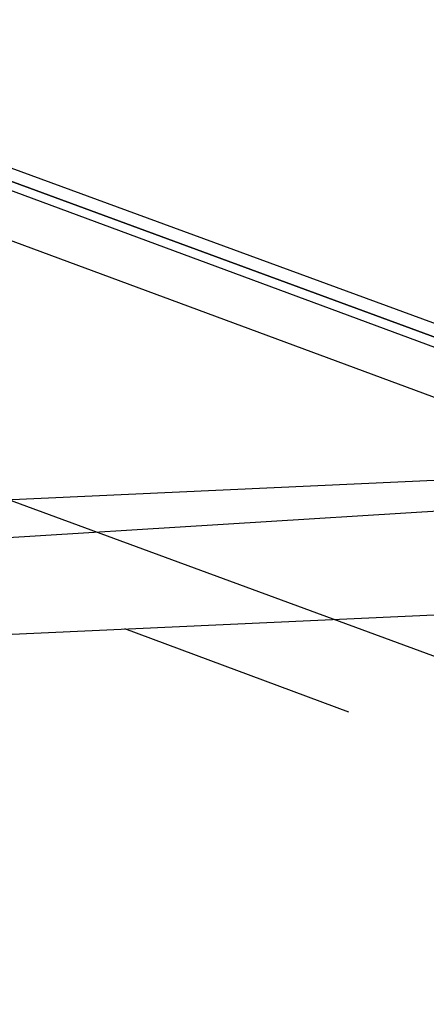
# Model space of a CAD drawing. Header units: feet. Extents: x -79 to 198, y -22 to 181.
# Tile 952 of 982: x 123.874 to 124.721, y 146.142 to 148.194. Entities that reach past the tile are written whole.
import ezdxf

# ---------------------------------------------------------------- set-up
doc = ezdxf.new("R2010")
doc.units = ezdxf.units.FT
doc.layers.add('A-AREA-UNIDAD', color=30, linetype='CONTINUOUS')
doc.layers.add('A-LINEA', color=7, linetype='CONTINUOUS')

msp = doc.modelspace()

# ---------------------------------------------------------------- linework, layer by layer
at = {"layer": 'A-AREA-UNIDAD'}
msp.add_lwpolyline([(137.088, 126.2044), (136.16, 134.0622), (134.688, 143.2533), (134.048, 143.2889), (134, 143.5378), (130.912, 144.9422), (130.4, 144.9422), (130.208, 145.2622), (127.168, 146.4889), (126.672, 146.4889), (126.64, 146.7022), (123.52, 147.8578), (122.88, 147.8933), (122.848, 148.0889), (115.808, 150.2578)], dxfattribs=at)
at = {"layer": 'A-LINEA'}
for p, q in [((137.3218, 147.95), (37.3544, 141.7506)), ((137.3218, 147.95), (37.3544, 141.7506)), ((137.2414, 147.8002), (39.8639, 143.3866)), ((137.2414, 147.8002), (39.8639, 143.3866)), ((137.0738, 147.512), (40.0569, 143.1148)), ((137.0738, 147.512), (40.0569, 143.1148)), ((123.1333, 147.4578), (126.6133, 146.1778)), ((123.1333, 147.4578), (126.6133, 146.1778)), ((124.56, 146.7511), (124.0933, 146.9244)), ((124.56, 146.7511), (124.0933, 146.9244))]:
    msp.add_line(p, q, dxfattribs=at)
for points in [[(123.24, 148.1111), (126.9467, 146.7511), (126.9467, 146.7378), (126.9467, 146.7244), (126.9333, 146.7244), (123.24, 148.0844), (123.24, 148.0978), (123.24, 148.1111)], [(123.24, 148.1111), (126.9467, 146.7511), (126.9467, 146.7378), (126.9467, 146.7244), (126.9333, 146.7244), (123.24, 148.0844), (123.24, 148.0978), (123.24, 148.1111)], [(123.24, 148.0844), (126.9333, 146.7244), (126.9333, 146.7111), (126.9333, 146.6978), (123.2267, 148.0711), (123.24, 148.0844)], [(123.24, 148.0844), (126.9333, 146.7244), (126.9333, 146.7111), (126.9333, 146.6978), (123.2267, 148.0711), (123.24, 148.0844)]]:
    msp.add_lwpolyline(points, dxfattribs=at)

doc.saveas('drawing.dxf')
